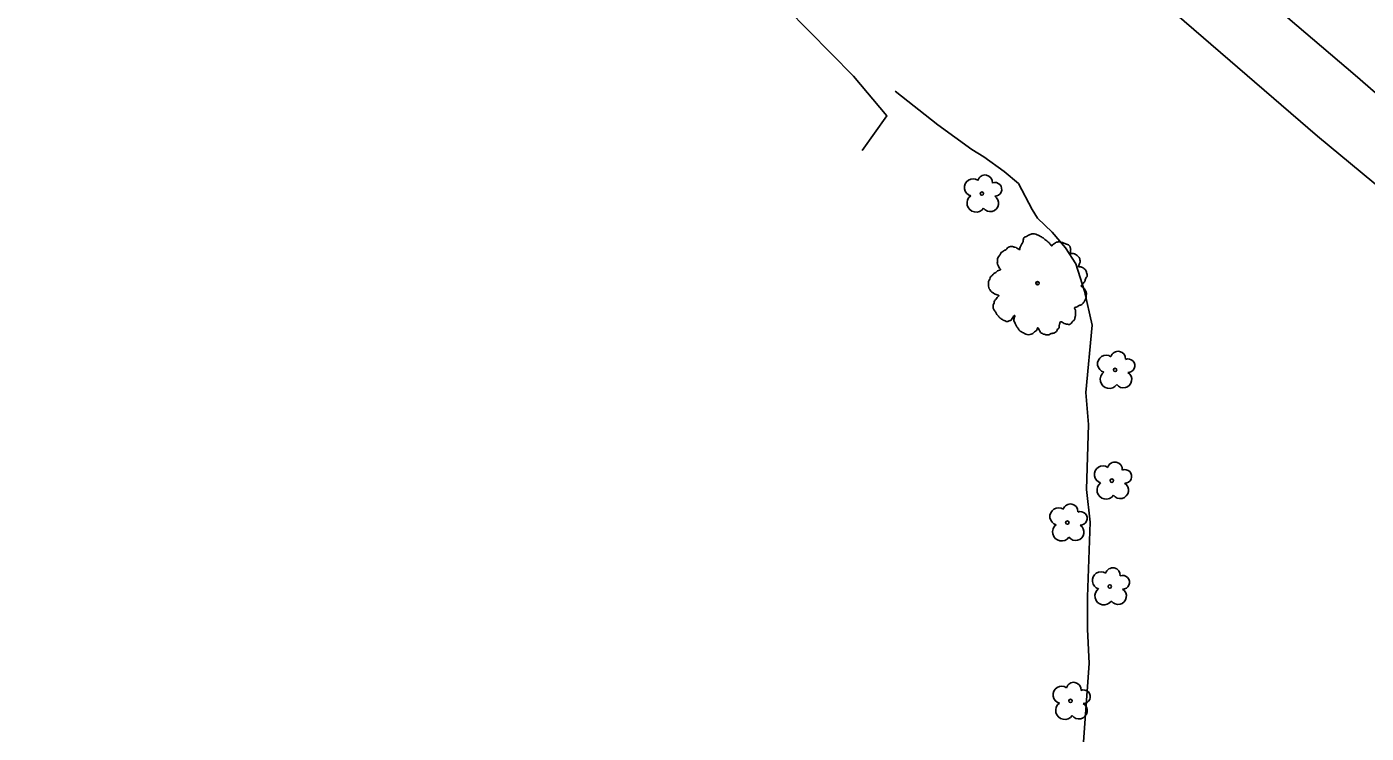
# Model space of a CAD drawing. Extents: x 2076109 to 2080761, y 592812 to 596750.
# Drawn here: x 2076801.1 to 2076996.8, y 595871.1 to 595974.3 of the extents above; entities that cross this region are included whole.
import ezdxf

# ---------------------------------------------------------------- set-up
doc = ezdxf.new("R2010")
doc.units = 0
for name, color, linetype in [('RD_EX_H2O', 7, 'Continuous'), ('RD_EX_Misc', 7, 'Continuous'), ('RD_EX_Road', 7, 'Continuous'), ('RD_EX_VEG', 7, 'Continuous')]:
    doc.layers.add(name, color=color, linetype=linetype)

msp = doc.modelspace()

# ---------------------------------------------------------------- linework, layer by layer
at = {"layer": 'RD_EX_H2O'}
msp.add_lwpolyline([(2076927.94, 595964.85), (2076934.19, 595959.95), (2076939.17, 595956.36), (2076940.88, 595955.28), (2076943.87, 595953.15), (2076945.98, 595951.36), (2076947.96, 595947.6), (2076948.73, 595946.34), (2076950.89, 595944.28), (2076952.82, 595941.99), (2076954.33, 595939.64), (2076955.6, 595935.66), (2076956.73, 595930.69), (2076955.78, 595920.84), (2076956.18, 595916.16), (2076955.88, 595906.69), (2076956.42, 595901.9), (2076956.02, 595891.03), (2076956.06, 595886.29), (2076956.27, 595881.28), (2076955.47, 595869.82)], dxfattribs=at)
msp.add_lwpolyline([(2076927.94, 595964.85), (2076934.19, 595959.95), (2076939.17, 595956.36), (2076940.88, 595955.28), (2076943.87, 595953.15), (2076945.98, 595951.36), (2076947.96, 595947.6), (2076948.73, 595946.34), (2076950.89, 595944.28), (2076952.82, 595941.99), (2076954.33, 595939.64), (2076955.6, 595935.66), (2076956.73, 595930.69), (2076955.78, 595920.84), (2076956.18, 595916.16), (2076955.88, 595906.69), (2076956.42, 595901.9), (2076956.02, 595891.03), (2076956.06, 595886.29), (2076956.27, 595881.28), (2076955.47, 595869.82)], dxfattribs=at)
at = {"layer": 'RD_EX_Misc'}
msp.add_lwpolyline([(2077238.94, 595757.09), (2077227.22, 595767.31), (2077200.97, 595789.86), (2077174.3, 595812.85), (2077143.56, 595839.45), (2077119.23, 595860.41), (2077093.27, 595882.76), (2077072.46, 595900.64), (2077047.17, 595922.37), (2077020.07, 595945.55), (2076995.16, 595967.19), (2076973.2, 595985.95), (2076950.94, 596005.11), (2076925.46, 596027.1), (2076903.87, 596045.6), (2076877.62, 596068.1), (2076855.08, 596087.36), (2076831.5, 596107.64), (2076806.02, 596129.35), (2076775.58, 596155.55), (2076743.51, 596183.09), (2076721.01, 596202.46)], dxfattribs=at)
msp.add_lwpolyline([(2077238.94, 595757.09), (2077227.22, 595767.31), (2077200.97, 595789.86), (2077174.3, 595812.85), (2077143.56, 595839.45), (2077119.23, 595860.41), (2077093.27, 595882.76), (2077072.46, 595900.64), (2077047.17, 595922.37), (2077020.07, 595945.55), (2076995.16, 595967.19), (2076973.2, 595985.95), (2076950.94, 596005.11), (2076925.46, 596027.1), (2076903.87, 596045.6), (2076877.62, 596068.1), (2076855.08, 596087.36), (2076831.5, 596107.64), (2076806.02, 596129.35), (2076775.58, 596155.55), (2076743.51, 596183.09), (2076721.01, 596202.46)], dxfattribs=at)
at = {"layer": 'RD_EX_Road'}
msp.add_lwpolyline([(2077010.62, 595940.91), (2076989.65, 595958.28), (2076967.68, 595977.24), (2076948.75, 595993.98), (2076926.34, 596013.36), (2076908.54, 596028.54), (2076891.07, 596043.63), (2076869.13, 596062.41), (2076850.42, 596078.6), (2076831.53, 596094.94), (2076806.96, 596116.11), (2076783.42, 596135.93), (2076762.1, 596154.8), (2076739.34, 596174.24), (2076719.05, 596191.54)], dxfattribs=at)
msp.add_lwpolyline([(2077010.62, 595940.91), (2076989.65, 595958.28), (2076967.68, 595977.24), (2076948.75, 595993.98), (2076926.34, 596013.36), (2076908.54, 596028.54), (2076891.07, 596043.63), (2076869.13, 596062.41), (2076850.42, 596078.6), (2076831.53, 596094.94), (2076806.96, 596116.11), (2076783.42, 596135.93), (2076762.1, 596154.8), (2076739.34, 596174.24), (2076719.05, 596191.54)], dxfattribs=at)
at = {"layer": 'RD_EX_VEG'}
msp.add_lwpolyline([(2076679.26, 596175.52), (2076712.04, 596150.05), (2076731.44, 596133.38), (2076758.82, 596109.17), (2076783.78, 596091.45), (2076811.59, 596069.48), (2076827.6, 596056.41), (2076838.55, 596044.34), (2076855.01, 596024.44), (2076867.32, 596013.97), (2076896.82, 595988.34), (2076912.09, 595977.01), (2076921.87, 595967.04), (2076926.73, 595961.25), (2076923.14, 595956.22)], dxfattribs=at)
msp.add_lwpolyline([(2076679.26, 596175.52), (2076712.04, 596150.05), (2076731.44, 596133.38), (2076758.82, 596109.17), (2076783.78, 596091.45), (2076811.59, 596069.48), (2076827.6, 596056.41), (2076838.55, 596044.34), (2076855.01, 596024.44), (2076867.32, 596013.97), (2076896.82, 595988.34), (2076912.09, 595977.01), (2076921.87, 595967.04), (2076926.73, 595961.25), (2076923.14, 595956.22)], dxfattribs=at)
for centre, radius in [((2076940.62, 595949.91), 0.25), ((2076940.62, 595949.91), 0.25), ((2076948.74, 595936.81), 0.25), ((2076948.74, 595936.81), 0.25), ((2076948.72, 595936.8), 0.0001), ((2076948.72, 595936.8), 0.0001), ((2076960.07, 595924.15), 0.25), ((2076960.07, 595924.15), 0.25), ((2076959.6, 595907.98), 0.25), ((2076959.6, 595907.98), 0.25), ((2076953.1, 595901.85), 0.25), ((2076953.1, 595901.85), 0.25), ((2076959.29, 595892.51), 0.25), ((2076959.29, 595892.51), 0.25), ((2076953.56, 595875.8), 0.25), ((2076953.56, 595875.8), 0.25)]:
    msp.add_circle(centre, radius, dxfattribs=at)
for centre, radius, start, end in [((2076939.33, 595950.8), 1.26, 56.0792, 254.3614), ((2076939.33, 595950.8), 1.26, 56.0792, 254.3614), ((2076941.07, 595951.55), 1.08, 354.6037, 164.3834), ((2076941.07, 595951.55), 1.08, 354.6037, 164.3834), ((2076942.52, 595950.53), 0.995, 268.39, 111.6741), ((2076942.52, 595950.53), 0.995, 268.39, 111.6741), ((2076939.77, 595948.53), 1.32, 126.51, 325.3863), ((2076939.77, 595948.53), 1.32, 126.51, 325.3863), ((2076941.84, 595948.5), 1.22, 216.1941, 57.732), ((2076941.84, 595948.5), 1.22, 216.1941, 57.732), ((2076958.77, 595925.04), 1.26, 56.0792, 254.3614), ((2076958.77, 595925.04), 1.26, 56.0792, 254.3614), ((2076960.52, 595925.8), 1.08, 354.6037, 164.3834), ((2076960.52, 595925.8), 1.08, 354.6037, 164.3834), ((2076961.96, 595924.77), 0.995, 268.39, 111.6741), ((2076961.96, 595924.77), 0.995, 268.39, 111.6741), ((2076959.22, 595922.77), 1.32, 126.51, 325.3863), ((2076959.22, 595922.77), 1.32, 126.51, 325.3863), ((2076961.29, 595922.75), 1.22, 216.1941, 57.732), ((2076961.29, 595922.75), 1.22, 216.1941, 57.732), ((2076960.05, 595909.62), 1.08, 354.6037, 164.3834), ((2076960.05, 595909.62), 1.08, 354.6037, 164.3834), ((2076958.3, 595908.87), 1.26, 56.0792, 254.3614), ((2076958.3, 595908.87), 1.26, 56.0792, 254.3614), ((2076961.5, 595908.6), 0.995, 268.39, 111.6741), ((2076961.5, 595908.6), 0.995, 268.39, 111.6741), ((2076958.75, 595906.6), 1.32, 126.51, 325.3863), ((2076958.75, 595906.6), 1.32, 126.51, 325.3863), ((2076960.82, 595906.57), 1.22, 216.1941, 57.732), ((2076960.82, 595906.57), 1.22, 216.1941, 57.732), ((2076951.81, 595902.75), 1.26, 56.0792, 254.3614), ((2076951.81, 595902.75), 1.26, 56.0792, 254.3614), ((2076953.55, 595903.5), 1.08, 354.6037, 164.3834), ((2076953.55, 595903.5), 1.08, 354.6037, 164.3834), ((2076955, 595902.47), 0.995, 268.39, 111.6741), ((2076955, 595902.47), 0.995, 268.39, 111.6741), ((2076952.25, 595900.48), 1.32, 126.51, 325.3863), ((2076952.25, 595900.48), 1.32, 126.51, 325.3863), ((2076954.32, 595900.45), 1.22, 216.1941, 57.732), ((2076954.32, 595900.45), 1.22, 216.1941, 57.732), ((2076959.74, 595894.16), 1.08, 354.6037, 164.3834), ((2076959.74, 595894.16), 1.08, 354.6037, 164.3834), ((2076958, 595893.41), 1.26, 56.0792, 254.3614), ((2076958, 595893.41), 1.26, 56.0792, 254.3614), ((2076961.19, 595893.13), 0.995, 268.39, 111.6741), ((2076961.19, 595893.13), 0.995, 268.39, 111.6741), ((2076958.44, 595891.14), 1.32, 126.51, 325.3863), ((2076958.44, 595891.14), 1.32, 126.51, 325.3863), ((2076960.51, 595891.11), 1.22, 216.1941, 57.732), ((2076960.51, 595891.11), 1.22, 216.1941, 57.732), ((2076952.27, 595876.69), 1.26, 56.0792, 254.3614), ((2076952.27, 595876.69), 1.26, 56.0792, 254.3614), ((2076954.02, 595877.44), 1.08, 354.6037, 164.3834), ((2076954.02, 595877.44), 1.08, 354.6037, 164.3834), ((2076955.46, 595876.42), 0.995, 268.39, 111.6741), ((2076955.46, 595876.42), 0.995, 268.39, 111.6741), ((2076952.72, 595874.42), 1.32, 126.51, 325.3863), ((2076952.72, 595874.42), 1.32, 126.51, 325.3863), ((2076954.78, 595874.39), 1.22, 216.1941, 57.732), ((2076954.78, 595874.39), 1.22, 216.1941, 57.732)]:
    msp.add_arc(centre, radius, start, end, dxfattribs=at)
for points in [[(2076953.49, 595942.18), (2076953.28, 595942.4), (2076952.96, 595942.53), (2076952.71, 595942.62), (2076952.49, 595942.71), (2076952.25, 595942.77), (2076951.91, 595942.84), (2076951.61, 595942.83), (2076951.35, 595942.72), (2076951.17, 595942.58), (2076950.95, 595942.4), (2076950.84, 595942.27), (2076950.73, 595942.33), (2076950.63, 595942.45), (2076950.49, 595942.67), (2076950.3, 595942.83), (2076950.11, 595942.99), (2076949.82, 595943.2), (2076949.56, 595943.43), (2076949.32, 595943.57), (2076949.04, 595943.74), (2076948.67, 595943.89), (2076948.32, 595944.02), (2076947.93, 595944.02), (2076947.43, 595943.82), (2076947.11, 595943.64), (2076946.84, 595943.54), (2076946.66, 595943.1), (2076946.57, 595942.72), (2076946.45, 595942.55), (2076946.24, 595942.18), (2076946.17, 595941.95), (2076946.13, 595941.71), (2076946.06, 595941.74), (2076945.74, 595941.95), (2076945.45, 595942.06), (2076944.98, 595942.17), (2076944.66, 595942.14), (2076944.38, 595941.96), (2076944.13, 595941.71), (2076943.92, 595941.62), (2076943.69, 595941.46), (2076943.62, 595941.42), (2076943.37, 595941.21), (2076943.16, 595940.8), (2076942.95, 595940.51), (2076942.9, 595940.26), (2076942.9, 595940.03), (2076942.87, 595939.73), (2076943.03, 595939.3), (2076943.21, 595939.01), (2076943.35, 595938.86), (2076942.89, 595938.6), (2076942.63, 595938.36), (2076942.27, 595938.14), (2076942.23, 595938.08), (2076941.88, 595937.75), (2076941.78, 595937.41), (2076941.6, 595937.07), (2076941.59, 595936.79), (2076941.6, 595936.38), (2076941.7, 595936), (2076942, 595935.58), (2076942.32, 595935.34), (2076942.87, 595935.1), (2076943.11, 595935), (2076942.98, 595934.88), (2076942.76, 595934.58), (2076942.48, 595934.25), (2076942.39, 595933.91), (2076942.28, 595933.64), (2076942.24, 595933.35), (2076942.34, 595932.97), (2076942.59, 595932.65), (2076942.82, 595932.26), (2076943.11, 595931.91), (2076943.48, 595931.57), (2076944.03, 595931.3), (2076944.32, 595931.21), (2076944.51, 595931.28), (2076944.91, 595931.44), (2076945.02, 595931.64), (2076945.42, 595932.08), (2076945.39, 595931.88), (2076945.29, 595931.5), (2076945.48, 595930.95), (2076945.67, 595930.56), (2076945.94, 595930.14), (2076946.12, 595929.89), (2076946.53, 595929.64), (2076946.86, 595929.45), (2076947.23, 595929.3), (2076947.63, 595929.32), (2076947.94, 595929.41), (2076948.16, 595929.59), (2076948.46, 595929.83), (2076948.61, 595929.93)], [(2076953.49, 595942.18), (2076953.28, 595942.4), (2076952.96, 595942.53), (2076952.71, 595942.62), (2076952.49, 595942.71), (2076952.25, 595942.77), (2076951.91, 595942.84), (2076951.61, 595942.83), (2076951.35, 595942.72), (2076951.17, 595942.58), (2076950.95, 595942.4), (2076950.84, 595942.27), (2076950.73, 595942.33), (2076950.63, 595942.45), (2076950.49, 595942.67), (2076950.3, 595942.83), (2076950.11, 595942.99), (2076949.82, 595943.2), (2076949.56, 595943.43), (2076949.32, 595943.57), (2076949.04, 595943.74), (2076948.67, 595943.89), (2076948.32, 595944.02), (2076947.93, 595944.02), (2076947.43, 595943.82), (2076947.11, 595943.64), (2076946.84, 595943.54), (2076946.66, 595943.1), (2076946.57, 595942.72), (2076946.45, 595942.55), (2076946.24, 595942.18), (2076946.17, 595941.95), (2076946.13, 595941.71), (2076946.06, 595941.74), (2076945.74, 595941.95), (2076945.45, 595942.06), (2076944.98, 595942.17), (2076944.66, 595942.14), (2076944.38, 595941.96), (2076944.13, 595941.71), (2076943.92, 595941.62), (2076943.69, 595941.46), (2076943.62, 595941.42), (2076943.37, 595941.21), (2076943.16, 595940.8), (2076942.95, 595940.51), (2076942.9, 595940.26), (2076942.9, 595940.03), (2076942.87, 595939.73), (2076943.03, 595939.3), (2076943.21, 595939.01), (2076943.35, 595938.86), (2076942.89, 595938.6), (2076942.63, 595938.36), (2076942.27, 595938.14), (2076942.23, 595938.08), (2076941.88, 595937.75), (2076941.78, 595937.41), (2076941.6, 595937.07), (2076941.59, 595936.79), (2076941.6, 595936.38), (2076941.7, 595936), (2076942, 595935.58), (2076942.32, 595935.34), (2076942.87, 595935.1), (2076943.11, 595935), (2076942.98, 595934.88), (2076942.76, 595934.58), (2076942.48, 595934.25), (2076942.39, 595933.91), (2076942.28, 595933.64), (2076942.24, 595933.35), (2076942.34, 595932.97), (2076942.59, 595932.65), (2076942.82, 595932.26), (2076943.11, 595931.91), (2076943.48, 595931.57), (2076944.03, 595931.3), (2076944.32, 595931.21), (2076944.51, 595931.28), (2076944.91, 595931.44), (2076945.02, 595931.64), (2076945.42, 595932.08), (2076945.39, 595931.88), (2076945.29, 595931.5), (2076945.48, 595930.95), (2076945.67, 595930.56), (2076945.94, 595930.14), (2076946.12, 595929.89), (2076946.53, 595929.64), (2076946.86, 595929.45), (2076947.23, 595929.3), (2076947.63, 595929.32), (2076947.94, 595929.41), (2076948.16, 595929.59), (2076948.46, 595929.83), (2076948.61, 595929.93)], [(2076948.61, 595929.93), (2076948.67, 595930.11), (2076948.79, 595930.33), (2076948.83, 595930.27), (2076948.93, 595930.11), (2076949.06, 595929.84), (2076949.18, 595929.64), (2076949.45, 595929.45), (2076949.72, 595929.35), (2076950.24, 595929.26), (2076950.76, 595929.45), (2076951.23, 595929.57), (2076951.5, 595929.77), (2076951.6, 595929.98), (2076951.91, 595930.37), (2076951.92, 595930.69), (2076951.96, 595930.82), (2076952.14, 595931.19), (2076952.23, 595931.18), (2076952.47, 595931.04), (2076952.84, 595930.89), (2076953.13, 595930.81), (2076953.42, 595930.8), (2076953.62, 595930.92), (2076953.86, 595931.24), (2076954.16, 595931.51), (2076954.2, 595931.68), (2076954.22, 595931.85), (2076954.29, 595932.05), (2076954.27, 595932.27), (2076954.29, 595932.45), (2076954.28, 595932.59), (2076954.28, 595932.78), (2076954.23, 595932.99), (2076954.15, 595933.12), (2076954.21, 595933.27), (2076954.45, 595933.33), (2076954.56, 595933.37), (2076954.72, 595933.53), (2076955.12, 595933.65), (2076955.41, 595933.92), (2076955.65, 595934.27), (2076955.79, 595934.52), (2076955.86, 595934.82), (2076955.87, 595935.14), (2076955.88, 595935.36), (2076955.83, 595935.57), (2076955.66, 595935.87), (2076955.51, 595936.07), (2076955.24, 595936.3), (2076955.12, 595936.47), (2076955.17, 595936.49), (2076955.27, 595936.6), (2076955.45, 595936.81), (2076955.68, 595937.2), (2076955.89, 595937.68), (2076955.91, 595937.7), (2076955.99, 595937.95), (2076955.95, 595938.25), (2076955.88, 595938.44), (2076955.81, 595938.67), (2076955.64, 595938.85), (2076955.41, 595939.04), (2076955.17, 595939.18), (2076954.95, 595939.23), (2076954.74, 595939.25), (2076954.78, 595939.42), (2076954.89, 595939.71), (2076954.95, 595939.86), (2076954.95, 595940.09), (2076954.91, 595940.38), (2076954.65, 595940.77), (2076954.12, 595941.12), (2076953.77, 595941.16), (2076953.54, 595941.12), (2076953.58, 595941.25), (2076953.56, 595941.53), (2076953.59, 595941.73), (2076953.54, 595941.94), (2076953.49, 595942.11), (2076953.45, 595942.22)], [(2076948.61, 595929.93), (2076948.67, 595930.11), (2076948.79, 595930.33), (2076948.83, 595930.27), (2076948.93, 595930.11), (2076949.06, 595929.84), (2076949.18, 595929.64), (2076949.45, 595929.45), (2076949.72, 595929.35), (2076950.24, 595929.26), (2076950.76, 595929.45), (2076951.23, 595929.57), (2076951.5, 595929.77), (2076951.6, 595929.98), (2076951.91, 595930.37), (2076951.92, 595930.69), (2076951.96, 595930.82), (2076952.14, 595931.19), (2076952.23, 595931.18), (2076952.47, 595931.04), (2076952.84, 595930.89), (2076953.13, 595930.81), (2076953.42, 595930.8), (2076953.62, 595930.92), (2076953.86, 595931.24), (2076954.16, 595931.51), (2076954.2, 595931.68), (2076954.22, 595931.85), (2076954.29, 595932.05), (2076954.27, 595932.27), (2076954.29, 595932.45), (2076954.28, 595932.59), (2076954.28, 595932.78), (2076954.23, 595932.99), (2076954.15, 595933.12), (2076954.21, 595933.27), (2076954.45, 595933.33), (2076954.56, 595933.37), (2076954.72, 595933.53), (2076955.12, 595933.65), (2076955.41, 595933.92), (2076955.65, 595934.27), (2076955.79, 595934.52), (2076955.86, 595934.82), (2076955.87, 595935.14), (2076955.88, 595935.36), (2076955.83, 595935.57), (2076955.66, 595935.87), (2076955.51, 595936.07), (2076955.24, 595936.3), (2076955.12, 595936.47), (2076955.17, 595936.49), (2076955.27, 595936.6), (2076955.45, 595936.81), (2076955.68, 595937.2), (2076955.89, 595937.68), (2076955.91, 595937.7), (2076955.99, 595937.95), (2076955.95, 595938.25), (2076955.88, 595938.44), (2076955.81, 595938.67), (2076955.64, 595938.85), (2076955.41, 595939.04), (2076955.17, 595939.18), (2076954.95, 595939.23), (2076954.74, 595939.25), (2076954.78, 595939.42), (2076954.89, 595939.71), (2076954.95, 595939.86), (2076954.95, 595940.09), (2076954.91, 595940.38), (2076954.65, 595940.77), (2076954.12, 595941.12), (2076953.77, 595941.16), (2076953.54, 595941.12), (2076953.58, 595941.25), (2076953.56, 595941.53), (2076953.59, 595941.73), (2076953.54, 595941.94), (2076953.49, 595942.11), (2076953.45, 595942.22)]]:
    msp.add_spline(points, degree=3, dxfattribs=at)

doc.saveas('drawing.dxf')
